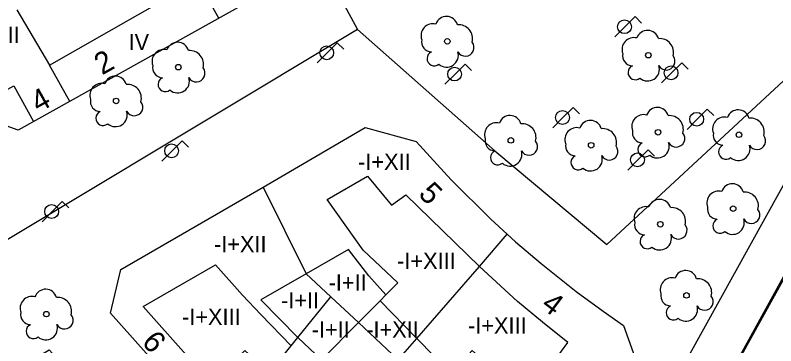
# Model space of a CAD drawing. Extents: x 282771 to 285132, y 4823109 to 4825496.
# Drawn here: x 284493.3 to 284563.5, y 4824176.3 to 4824206.8 of the extents above; entities that cross this region are included whole.
import ezdxf

# ---------------------------------------------------------------- set-up
doc = ezdxf.new("R2010")
doc.units = 0
for name, color, linetype in [('ACERA-BORDILLO', 7, 'Continuous'), ('ARBOL', 7, 'Continuous'), ('CALLE-EJE', 7, 'Continuous'), ('EDIFICIO', 7, 'Continuous'), ('FAROLA', 7, 'Continuous'), ('INTERIOR-EDIFICIO', 7, 'Continuous'), ('MEDIANERA', 7, 'Continuous'), ('NUM-PORTAL', 7, 'Continuous'), ('SENAL-VIARIA', 7, 'Continuous'), ('TXT-ALTURA-EDIFICIO', 7, 'Continuous')]:
    doc.layers.add(name, color=color, linetype=linetype)

msp = doc.modelspace()

# ---------------------------------------------------------------- linework, layer by layer
at = {"layer": 'ACERA-BORDILLO'}
msp.add_lwpolyline([(284492.134, 4824173.311), (284496.444, 4824175.883), (284512.06, 4824158.553), (284529.884, 4824144.482), (284527.456, 4824140.112), (284530.242, 4824138.308), (284530.564, 4824138.134), (284530.913, 4824137.986), (284531.286, 4824137.868), (284531.679, 4824137.786), (284532.087, 4824137.743), (284532.504, 4824137.742), (284532.923, 4824137.786), (284533.338, 4824137.874), (284533.741, 4824138.005), (284534.126, 4824138.177), (284534.487, 4824138.387), (284534.819, 4824138.628), (284535.118, 4824138.896), (284535.382, 4824139.185), (284535.609, 4824139.488), (284535.801, 4824139.8), (284575.093, 4824210.793)], dxfattribs=at)
at = {"layer": 'ARBOL'}
for centre in [(284533.194, 4824204.363), (284551.744, 4824203.083), (284508.374, 4824201.983), (284502.634, 4824198.863), (284552.644, 4824195.973), (284539.054, 4824195.223), (284560.103, 4824195.743), (284546.474, 4824194.773), (284559.573, 4824188.923), (284552.854, 4824187.483), (284555.263, 4824180.913), (284496.201, 4824179.188)]:
    msp.add_circle(centre, 0.255, dxfattribs=at)
for centre, radius, start, end in [((284533.124, 4824205.623), 1.038, 15.64228, 161.38435), ((284531.864, 4824204.893), 1.097, 75.4318, 200.55608), ((284534.254, 4824204.623), 1.272, 345.03273, 95.79925), ((284551.674, 4824204.343), 1.038, 15.64228, 161.38435), ((284531.754, 4824204.323), 0.935, 168.59898, 268.13236), ((284550.414, 4824203.613), 1.097, 75.4318, 200.55608), ((284552.804, 4824203.343), 1.272, 345.03273, 95.79925), ((284508.304, 4824203.243), 1.038, 15.64228, 161.38435), ((284534.864, 4824203.793), 0.797, 208.96246, 38.99103), ((284507.044, 4824202.513), 1.097, 75.4318, 200.55608), ((284509.434, 4824202.243), 1.272, 345.03273, 95.79925), ((284531.994, 4824202.773), 0.672, 113.73672, 309.4725), ((284533.134, 4824203.073), 1.086, 228.95447, 17.92796), ((284550.304, 4824203.043), 0.935, 168.59898, 268.13236), ((284553.413, 4824202.513), 0.797, 208.96246, 38.99103), ((284506.934, 4824201.943), 0.935, 168.59898, 268.13236), ((284510.044, 4824201.413), 0.797, 208.96246, 38.99103), ((284550.544, 4824201.493), 0.672, 113.73672, 309.4725), ((284551.684, 4824201.793), 1.086, 228.95447, 17.92796), ((284502.564, 4824200.123), 1.038, 15.64228, 161.38435), ((284507.174, 4824200.393), 0.672, 113.73672, 309.4725), ((284508.314, 4824200.693), 1.086, 228.95447, 17.92796), ((284501.304, 4824199.393), 1.097, 75.4318, 200.55608), ((284503.694, 4824199.123), 1.272, 345.03273, 95.79925), ((284501.194, 4824198.823), 0.935, 168.59898, 268.13236), ((284504.304, 4824198.293), 0.797, 208.96246, 38.99103), ((284552.574, 4824197.233), 1.038, 15.64228, 161.38435), ((284501.434, 4824197.273), 0.672, 113.73672, 309.4725), ((284502.574, 4824197.573), 1.086, 228.95447, 17.92796), ((284538.984, 4824196.483), 1.038, 15.64228, 161.38435), ((284551.314, 4824196.503), 1.097, 75.4318, 200.55608), ((284553.703, 4824196.233), 1.272, 345.03273, 95.79925), ((284560.033, 4824197.003), 1.038, 15.64228, 161.38435), ((284537.724, 4824195.753), 1.097, 75.4318, 200.55608), ((284540.114, 4824195.483), 1.272, 345.03273, 95.79925), ((284546.404, 4824196.033), 1.038, 15.64228, 161.38435), ((284558.773, 4824196.273), 1.097, 75.4318, 200.55608), ((284561.163, 4824196.003), 1.272, 345.03273, 95.79925), ((284545.144, 4824195.303), 1.097, 75.4318, 200.55608), ((284547.534, 4824195.033), 1.272, 345.03273, 95.79925), ((284551.204, 4824195.933), 0.935, 168.59898, 268.13236), ((284537.614, 4824195.183), 0.935, 168.59898, 268.13236), ((284554.313, 4824195.403), 0.797, 208.96246, 38.99103), ((284558.663, 4824195.703), 0.935, 168.59898, 268.13236), ((284561.773, 4824195.173), 0.797, 208.96246, 38.99103), ((284540.724, 4824194.653), 0.797, 208.96246, 38.99103), ((284545.034, 4824194.733), 0.935, 168.59898, 268.13236), ((284548.144, 4824194.203), 0.797, 208.96246, 38.99103), ((284551.444, 4824194.383), 0.672, 113.73672, 309.4725), ((284552.584, 4824194.683), 1.086, 228.95447, 17.92796), ((284558.903, 4824194.153), 0.672, 113.73672, 309.4725), ((284560.043, 4824194.453), 1.086, 228.95447, 17.92796), ((284537.854, 4824193.633), 0.672, 113.73672, 309.4725), ((284538.994, 4824193.933), 1.086, 228.95447, 17.92796), ((284545.274, 4824193.183), 0.672, 113.73672, 309.4725), ((284546.414, 4824193.483), 1.086, 228.95447, 17.92796), ((284559.503, 4824190.183), 1.038, 15.64228, 161.38435), ((284558.243, 4824189.453), 1.097, 75.4318, 200.55608), ((284560.633, 4824189.183), 1.272, 345.03273, 95.79925), ((284552.784, 4824188.743), 1.038, 15.64228, 161.38435), ((284551.524, 4824188.013), 1.097, 75.4318, 200.55608), ((284553.914, 4824187.743), 1.272, 345.03273, 95.79925), ((284558.133, 4824188.883), 0.935, 168.59898, 268.13236), ((284561.243, 4824188.353), 0.797, 208.96246, 38.99103), ((284551.414, 4824187.443), 0.935, 168.59898, 268.13236), ((284558.373, 4824187.333), 0.672, 113.73672, 309.4725), ((284559.513, 4824187.633), 1.086, 228.95447, 17.92796), ((284554.523, 4824186.913), 0.797, 208.96246, 38.99103), ((284551.654, 4824185.893), 0.672, 113.73672, 309.4725), ((284552.794, 4824186.193), 1.086, 228.95447, 17.92796), ((284555.193, 4824182.173), 1.038, 15.64228, 161.38435), ((284553.934, 4824181.443), 1.097, 75.4318, 200.55608), ((284556.323, 4824181.173), 1.272, 345.03273, 95.79925), ((284496.131, 4824180.448), 1.038, 15.64228, 161.38435), ((284494.871, 4824179.718), 1.097, 75.4318, 200.55608), ((284497.261, 4824179.448), 1.272, 345.03273, 95.79925), ((284553.824, 4824180.873), 0.935, 168.59898, 268.13236), ((284556.933, 4824180.343), 0.797, 208.96246, 38.99103), ((284554.064, 4824179.323), 0.672, 113.73672, 309.4725), ((284555.203, 4824179.623), 1.086, 228.95447, 17.92796), ((284494.761, 4824179.148), 0.935, 168.59898, 268.13236), ((284497.871, 4824178.618), 0.797, 208.96246, 38.99103), ((284495.001, 4824177.598), 0.672, 113.73672, 309.4725), ((284496.141, 4824177.898), 1.086, 228.95447, 17.92796)]:
    msp.add_arc(centre, radius, start, end, dxfattribs=at)
at = {"layer": 'CALLE-EJE'}
for points in [[(284511.175, 4824249.593), (284511.938, 4824237.635), (284515.842, 4824225.296), (284519.834, 4824214.865), (284524.907, 4824205.451), (284537.583, 4824194.248), (284547.921, 4824185.607), (284582.567, 4824217.755), (284595.748, 4824217.804)], [(284595.748, 4824217.804), (284595.748, 4824217.804), (284577.419, 4824206.23), (284572.694, 4824197.739), (284543.556, 4824145.049), (284533.938, 4824128.086)], [(284524.907, 4824205.451), (284482.768, 4824180.181)]]:
    msp.add_lwpolyline(points, dxfattribs=at)
at = {"layer": 'EDIFICIO'}
for points in [[(284505.763, 4824248.606), (284505.784, 4824248.422), (284507.224, 4824238.873), (284508.584, 4824233.953), (284509.924, 4824230.203), (284510.154, 4824229.643), (284511.704, 4824225.953), (284513.064, 4824223.173), (284517.874, 4824213.423), (284515.984, 4824208.703), (284493.594, 4824196.163), (284489.914, 4824197.493), (284485.144, 4824206.893)], [(284503.084, 4824183.313), (284516.194, 4824190.913), (284525.624, 4824196.403), (284530.324, 4824195.123), (284533.544, 4824191.593), (284537.204, 4824187.963), (284538.724, 4824186.553), (284539.494, 4824185.873), (284541.854, 4824183.853), (284545.084, 4824181.283), (284547.584, 4824179.453), (284549.464, 4824178.143), (284551.224, 4824173.143), (284545.964, 4824163.193), (284539.744, 4824151.423), (284534.294, 4824149.793), (284525.704, 4824156.103), (284520.764, 4824160.153), (284515.004, 4824165.363), (284509.714, 4824170.763), (284502.114, 4824179.273), (284503.084, 4824183.313)]]:
    msp.add_lwpolyline(points, dxfattribs=at)
at = {"layer": 'FAROLA'}
for p, q in [((284550.527, 4824206.646), (284549.587, 4824205.716)), ((284551.117, 4824206.056), (284550.527, 4824206.646)), ((284549.587, 4824205.716), (284548.657, 4824204.776)), ((284523.047, 4824204.24), (284522.107, 4824203.31)), ((284523.637, 4824203.65), (284523.047, 4824204.24)), ((284522.107, 4824203.31), (284521.177, 4824202.37)), ((284554.825, 4824202.391), (284553.885, 4824201.461)), ((284555.415, 4824201.801), (284554.825, 4824202.391)), ((284534.848, 4824202.273), (284533.908, 4824201.343)), ((284535.438, 4824201.683), (284534.848, 4824202.273)), ((284533.908, 4824201.343), (284532.978, 4824200.403)), ((284553.885, 4824201.461), (284552.955, 4824200.521)), ((284544.801, 4824198.265), (284543.861, 4824197.335)), ((284545.391, 4824197.675), (284544.801, 4824198.265)), ((284557.185, 4824198.101), (284556.245, 4824197.171)), ((284557.775, 4824197.511), (284557.185, 4824198.101)), ((284543.861, 4824197.335), (284542.931, 4824196.395)), ((284556.245, 4824197.171), (284555.315, 4824196.231)), ((284508.736, 4824195.185), (284507.796, 4824194.255)), ((284509.326, 4824194.595), (284508.736, 4824195.185)), ((284507.796, 4824194.255), (284506.866, 4824193.315)), ((284551.72, 4824194.353), (284550.78, 4824193.423)), ((284552.31, 4824193.763), (284551.72, 4824194.353)), ((284550.78, 4824193.423), (284549.85, 4824192.483)), ((284497.668, 4824189.587), (284496.728, 4824188.657)), ((284498.258, 4824188.997), (284497.668, 4824189.587)), ((284496.728, 4824188.657), (284495.798, 4824187.717))]:
    msp.add_line(p, q, dxfattribs=at)
for centre in [(284549.547, 4824205.716), (284522.067, 4824203.31), (284533.868, 4824201.343), (284553.845, 4824201.461), (284543.821, 4824197.335), (284556.205, 4824197.171), (284507.756, 4824194.255), (284550.74, 4824193.423), (284496.688, 4824188.657)]:
    msp.add_circle(centre, 0.637, dxfattribs=at)
at = {"layer": 'INTERIOR-EDIFICIO'}
msp.add_lwpolyline([(284525.964, 4824182.733), (284524.074, 4824185.163), (284520.174, 4824182.913), (284515.974, 4824180.503), (284519.401, 4824177.027), (284521.574, 4824174.953), (284525.014, 4824178.413), (284526.994, 4824180.413), (284527.534, 4824180.963), (284525.964, 4824182.733)], dxfattribs=at)
at = {"layer": 'MEDIANERA'}
for points in [[(284496.494, 4824202.153), (284510.154, 4824209.983), (284512.086, 4824206.52)], [(284493.464, 4824207.263), (284496.494, 4824202.153)], [(284498.352, 4824198.827), (284496.494, 4824202.153)], [(284489.549, 4824198.213), (284493.184, 4824200.263), (284495.024, 4824196.964)], [(284527.534, 4824180.963), (284528.624, 4824182.063), (284525.434, 4824185.103), (284522.124, 4824189.753), (284525.824, 4824191.913), (284528.034, 4824189.253), (284529.364, 4824190.183), (284536.154, 4824183.593)], [(284516.194, 4824190.913), (284520.174, 4824182.913), (284522.444, 4824180.793)], [(284536.154, 4824183.593), (284538.724, 4824186.553)], [(284511.604, 4824172.763), (284509.094, 4824175.433), (284505.144, 4824179.883), (284511.804, 4824183.743), (284514.304, 4824180.943), (284515.994, 4824179.153), (284518.784, 4824176.263)], [(284530.383, 4824176.944), (284536.154, 4824183.593)], [(284534.354, 4824174.573), (284535.494, 4824175.823), (284539.984, 4824171.813), (284544.064, 4824169.373), (284545.994, 4824172.933), (284543.144, 4824174.953), (284544.314, 4824176.553), (284541.994, 4824178.453), (284539.674, 4824180.343), (284536.154, 4824183.593)], [(284518.784, 4824176.263), (284519.401, 4824177.027), (284522.444, 4824180.793)], [(284528.664, 4824174.963), (284525.014, 4824178.413), (284522.444, 4824180.793)], [(284526.994, 4824180.413), (284530.384, 4824176.943)], [(284528.664, 4824174.963), (284530.383, 4824176.944)], [(284533.564, 4824173.703), (284530.384, 4824176.943)], [(284511.606, 4824172.761), (284514.524, 4824175.843), (284516.764, 4824173.763), (284518.784, 4824176.263)]]:
    msp.add_lwpolyline(points, dxfattribs=at)
at = {"layer": 'SENAL-VIARIA'}
msp.add_lwpolyline([(284567.462, 4824188.535), (284543.556, 4824145.049)], dxfattribs=at)

# ---------------------------------------------------------------- texts
at = {"layer": 'NUM-PORTAL'}
for s, rotation, p in [('2', 29.28004, (284501.338, 4824201.213)), ('4', 29.28004, (284495.475, 4824197.737)), ('5', 313.83004, (284530.445, 4824190.204)), ('4', 323.01004, (284541.751, 4824179.822)), ('6', 311.67004, (284504.92, 4824176.547))]:
    msp.add_text(s, height=2, rotation=rotation, dxfattribs=at).set_placement(p)
at = {"layer": 'TXT-ALTURA-EDIFICIO'}
for s, p in [('-I+XII', (284488.886, 4824204.223)), ('IV', (284503.785, 4824203.553)), ('-I+XII', (284524.965, 4824192.503)), ('-I+XII', (284511.665, 4824184.903)), ('-I+XIII', (284528.565, 4824183.353)), ('-I+II', (284522.24, 4824181.353)), ('-I+II', (284517.86, 4824179.713)), ('-I+XIII', (284508.715, 4824178.193)), ('-I+II', (284520.68, 4824177.023)), ('-I+XII', (284525.715, 4824177.013)), ('-I+XIII', (284535.105, 4824177.393))]:
    msp.add_text(s, height=1.5, rotation=0.00004, dxfattribs=at).set_placement(p)

doc.saveas('drawing.dxf')
